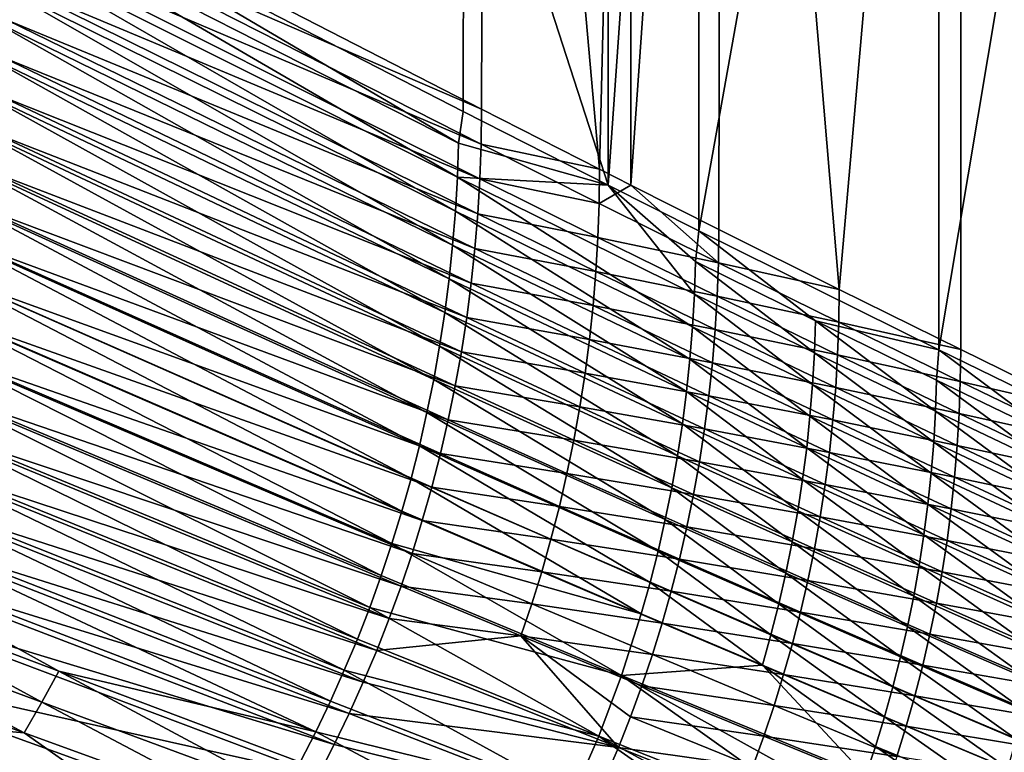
# Model space of a CAD drawing. Header units: metres. Extents: x -901 to 901, y -486 to 401.
# Tile 286 of 366: x 671 to 787, y -220 to -134. Entities that reach past the tile are written whole.
import ezdxf

# ---------------------------------------------------------------- set-up
doc = ezdxf.new("R2010")
doc.units = ezdxf.units.M

msp = doc.modelspace()

# ---------------------------------------------------------------- linework, layer by layer
at = {"layer": 'top0'}
for points in [[(725.825378, -0.734328, -244.922424), (725.301392, -144.165833, -245.944), (670.335815, -115.875481, -353.774261)], [(740.209839, -153.103928, -210.568954), (740.209778, -0.734328, -210.569122), (723.216858, -100.644043, -243.568054)], [(739.177795, -151.234375, -219.054657), (725.301392, -144.165833, -245.944), (725.825378, -0.734328, -244.922424)], [(742.870361, -0.734328, -211.955231), (739.177795, -151.234375, -219.054657), (725.825378, -0.734328, -244.922424)], [(742.870422, -153.103928, -211.955048), (739.177795, -151.234375, -219.054657), (742.870361, -0.734328, -211.955231)], [(750.842468, -0.734328, -190.255051), (740.209778, -0.734328, -210.569122), (740.209839, -153.103928, -210.568954)], [(750.843628, -158.45874, -190.252853), (750.842468, -0.734328, -190.255051), (740.209839, -153.103928, -210.568954)], [(753.495422, -0.734328, -191.655746), (742.870422, -153.103928, -211.955048), (742.870361, -0.734328, -211.955231)], [(753.190247, -158.303787, -192.23616), (742.870422, -153.103928, -211.955048), (753.495422, -0.734328, -191.655746)], [(779.059814, -0.734328, -137.244614), (750.842468, -0.734328, -190.255051), (750.843628, -158.45874, -190.252853)], [(779.062195, -172.484192, -137.240234), (779.059814, -0.734328, -137.244614), (750.843628, -158.45874, -190.252853)], [(767.338318, -165.373749, -165.489166), (753.190247, -158.303787, -192.23616), (753.495422, -0.734328, -191.655746)], [(753.495422, -0.734328, -191.655746), (781.700806, -0.734328, -138.667664), (767.338318, -165.373749, -165.489166)], [(781.700806, -0.734328, -138.667664), (781.621826, -172.44368, -138.814194), (767.338318, -165.373749, -165.489166)], [(807.810669, -0.734328, -84.516914), (779.059814, -0.734328, -137.244614), (779.062195, -172.484192, -137.240234)], [(807.81427, -186.512253, -84.510384), (807.810669, -0.734328, -84.516914), (779.062195, -172.484192, -137.240234)], [(781.621826, -172.44368, -138.814194), (781.700806, -0.734328, -138.667664), (796.040344, -179.513977, -112.212044)], [(781.700806, -0.734328, -138.667664), (810.437317, -0.734328, -85.966187), (796.040344, -179.513977, -112.212044)], [(668.568054, -116.382286, -350.483459), (723.150757, -144.437149, -243.534088), (723.216858, -100.644043, -243.568054)], [(723.216858, -100.644043, -243.568054), (723.150757, -144.437149, -243.534088), (740.209839, -153.103928, -210.568954)], [(668.568054, -116.382286, -350.483459), (667.748901, -120.282845, -352.144684), (722.596619, -148.166397, -244.556442)], [(723.150757, -144.437149, -243.534088), (668.568054, -116.382286, -350.483459), (722.596619, -148.166397, -244.556442)], [(670.335815, -115.875481, -353.774261), (725.301392, -144.165833, -245.944), (670.285339, -120.326591, -353.769501)], [(667.748901, -120.282845, -352.144684), (667.603149, -124.623314, -352.130127), (722.463989, -152.165344, -244.544098)], [(722.596619, -148.166397, -244.556442), (667.748901, -120.282845, -352.144684), (722.463989, -152.165344, -244.544098)], [(670.285339, -120.326591, -353.769501), (725.254944, -148.272079, -245.940979), (670.127991, -124.773453, -353.766846)], [(725.301392, -144.165833, -245.944), (725.254944, -148.272079, -245.940979), (670.285339, -120.326591, -353.769501)], [(667.603149, -124.623314, -352.130127), (667.35321, -128.959549, -352.118317), (722.236328, -156.159744, -244.534714)], [(722.463989, -152.165344, -244.544098), (667.603149, -124.623314, -352.130127), (722.236328, -156.159744, -244.534714)], [(670.127991, -124.773453, -353.766846), (725.111145, -152.372391, -245.940353), (669.863831, -129.213425, -353.766235)], [(725.254944, -148.272079, -245.940979), (725.111145, -152.372391, -245.940353), (670.127991, -124.773453, -353.766846)], [(667.35321, -128.959549, -352.118317), (666.999268, -133.288513, -352.109253), (721.91394, -160.145798, -244.528305)], [(722.236328, -156.159744, -244.534714), (667.35321, -128.959549, -352.118317), (721.91394, -160.145798, -244.528305)], [(669.863831, -129.213425, -353.766235), (724.870117, -156.464386, -245.942032), (669.492798, -133.643829, -353.767639)], [(725.111145, -152.372391, -245.940353), (724.870117, -156.464386, -245.942032), (669.863831, -129.213425, -353.766235)], [(666.999268, -133.288513, -352.109253), (666.541565, -137.607285, -352.102966), (721.497253, -164.119949, -244.524918)], [(721.91394, -160.145798, -244.528305), (666.999268, -133.288513, -352.109253), (721.497253, -164.119949, -244.524918)], [(669.492798, -133.643829, -353.767639), (724.531738, -160.545731, -245.945999), (669.015076, -138.062057, -353.771057)], [(724.870117, -156.464386, -245.942032), (724.531738, -160.545731, -245.945999), (669.492798, -133.643829, -353.767639)], [(666.541565, -137.607285, -352.102966), (665.980164, -141.913452, -352.099426), (720.986328, -168.080078, -244.52446)], [(721.497253, -164.119949, -244.524918), (666.541565, -137.607285, -352.102966), (720.986328, -168.080078, -244.52446)], [(669.015076, -138.062057, -353.771057), (724.096252, -164.614059, -245.952164), (668.430847, -142.465454, -353.776398)], [(724.531738, -160.545731, -245.945999), (724.096252, -164.614059, -245.952164), (669.015076, -138.062057, -353.771057)], [(665.980164, -141.913452, -352.099426), (665.315186, -146.204742, -352.098572), (720.381226, -172.02446, -244.526901)], [(720.986328, -168.080078, -244.52446), (665.980164, -141.913452, -352.099426), (720.381226, -172.02446, -244.526901)], [(668.430847, -142.465454, -353.776398), (723.563721, -168.667007, -245.96051), (667.740356, -146.851395, -353.783691)], [(724.096252, -164.614059, -245.952164), (723.563721, -168.667007, -245.96051), (668.430847, -142.465454, -353.776398)], [(723.150757, -144.437149, -243.534088), (722.596619, -148.166397, -244.556442), (740.209839, -153.103928, -210.568954)], [(725.301392, -144.165833, -245.944), (739.177795, -151.234375, -219.054657), (725.254944, -148.272079, -245.940979)], [(665.315186, -146.204742, -352.098572), (664.546814, -150.478912, -352.100403), (719.681946, -175.951324, -244.53215)], [(720.381226, -172.02446, -244.526901), (665.315186, -146.204742, -352.098572), (719.681946, -175.951324, -244.53215)], [(667.740356, -146.851395, -353.783691), (722.934448, -172.702271, -245.970947), (666.943909, -151.21727, -353.792847)], [(723.563721, -168.667007, -245.96051), (722.934448, -172.702271, -245.970947), (667.740356, -146.851395, -353.783691)], [(722.596619, -148.166397, -244.556442), (722.463989, -152.165344, -244.544098), (740.209839, -153.103928, -210.568954)], [(725.254944, -148.272079, -245.940979), (739.132141, -155.254501, -219.052231), (725.111145, -152.372391, -245.940353)], [(739.177795, -151.234375, -219.054657), (739.132141, -155.254501, -219.052231), (725.254944, -148.272079, -245.940979)], [(664.546814, -150.478912, -352.100403), (663.67511, -154.733658, -352.104858), (718.888611, -179.858902, -244.540146)], [(719.681946, -175.951324, -244.53215), (664.546814, -150.478912, -352.100403), (718.888611, -179.858902, -244.540146)], [(666.943909, -151.21727, -353.792847), (722.208618, -176.717468, -245.983459), (666.041931, -155.560471, -353.803864)], [(722.934448, -172.702271, -245.970947), (722.208618, -176.717468, -245.983459), (666.943909, -151.21727, -353.792847)], [(739.177795, -151.234375, -219.054657), (742.870422, -153.103928, -211.955048), (739.132141, -155.254501, -219.052231)], [(722.236328, -156.159744, -244.534714), (750.106323, -169.751541, -190.962906), (722.463989, -152.165344, -244.544098)], [(740.209839, -153.103928, -210.568954), (722.463989, -152.165344, -244.544098), (750.32428, -165.927063, -190.971436)], [(722.463989, -152.165344, -244.544098), (750.106323, -169.751541, -190.962906), (750.32428, -165.927063, -190.971436)], [(725.111145, -152.372391, -245.940353), (738.991394, -159.268448, -219.052216), (724.870117, -156.464386, -245.942032)], [(739.132141, -155.254501, -219.052231), (738.991394, -159.268448, -219.052216), (725.111145, -152.372391, -245.940353)], [(742.870422, -153.103928, -211.955048), (753.145325, -162.237885, -192.234253), (739.132141, -155.254501, -219.052231)], [(750.843628, -158.45874, -190.252853), (740.209839, -153.103928, -210.568954), (750.451233, -162.098068, -190.982849)], [(740.209839, -153.103928, -210.568954), (750.32428, -165.927063, -190.971436), (750.451233, -162.098068, -190.982849)], [(742.870422, -153.103928, -211.955048), (753.190247, -158.303787, -192.23616), (753.145325, -162.237885, -192.234253)], [(663.67511, -154.733658, -352.104858), (662.700256, -158.966599, -352.111877), (718.001282, -183.745102, -244.550842)], [(718.888611, -179.858902, -244.540146), (663.67511, -154.733658, -352.104858), (718.001282, -183.745102, -244.550842)], [(666.041931, -155.560471, -353.803864), (721.386719, -180.710327, -245.997955), (665.034851, -159.878403, -353.816711)], [(722.208618, -176.717468, -245.983459), (721.386719, -180.710327, -245.997955), (666.041931, -155.560471, -353.803864)], [(721.91394, -160.145798, -244.528305), (749.797729, -173.567612, -190.95726), (722.236328, -156.159744, -244.534714)], [(749.797729, -173.567612, -190.95726), (750.106323, -169.751541, -190.962906), (722.236328, -156.159744, -244.534714)], [(739.132141, -155.254501, -219.052231), (753.145325, -162.237885, -192.234253), (738.991394, -159.268448, -219.052216)], [(724.870117, -156.464386, -245.942032), (738.755554, -163.273895, -219.054565), (724.531738, -160.545731, -245.945999)], [(738.991394, -159.268448, -219.052216), (738.755554, -163.273895, -219.054565), (724.870117, -156.464386, -245.942032)], [(750.843628, -158.45874, -190.252853), (750.451233, -162.098068, -190.982849), (764.553406, -169.062027, -164.291183)], [(779.062195, -172.484192, -137.240234), (750.843628, -158.45874, -190.252853), (764.553406, -169.062027, -164.291183)], [(753.190247, -158.303787, -192.23616), (767.338318, -165.373749, -165.489166), (753.145325, -162.237885, -192.234253)], [(662.700256, -158.966599, -352.111877), (661.622375, -163.175339, -352.12149), (717.020203, -187.607742, -244.564194)], [(718.001282, -183.745102, -244.550842), (662.700256, -158.966599, -352.111877), (717.020203, -187.607742, -244.564194)], [(738.991394, -159.268448, -219.052216), (753.007324, -166.165741, -192.23465), (738.755554, -163.273895, -219.054565)], [(753.145325, -162.237885, -192.234253), (753.007324, -166.165741, -192.23465), (738.991394, -159.268448, -219.052216)], [(665.034851, -159.878403, -353.816711), (720.468994, -184.678497, -246.014389), (663.923157, -164.168488, -353.831329)], [(721.386719, -180.710327, -245.997955), (720.468994, -184.678497, -246.014389), (665.034851, -159.878403, -353.816711)], [(721.497253, -164.119949, -244.524918), (749.398865, -177.371704, -190.954529), (721.91394, -160.145798, -244.528305)], [(749.398865, -177.371704, -190.954529), (749.797729, -173.567612, -190.95726), (721.91394, -160.145798, -244.528305)], [(724.531738, -160.545731, -245.945999), (738.424561, -167.268585, -219.059219), (724.096252, -164.614059, -245.952164)], [(738.755554, -163.273895, -219.054565), (738.424561, -167.268585, -219.059219), (724.531738, -160.545731, -245.945999)], [(750.451233, -162.098068, -190.982849), (750.32428, -165.927063, -190.971436), (764.428955, -172.806335, -164.280121)], [(764.553406, -169.062027, -164.291183), (750.451233, -162.098068, -190.982849), (764.428955, -172.806335, -164.280121)], [(753.145325, -162.237885, -192.234253), (767.294128, -169.221909, -165.487549), (753.007324, -166.165741, -192.23465)], [(753.145325, -162.237885, -192.234253), (767.338318, -165.373749, -165.489166), (767.294128, -169.221909, -165.487549)], [(661.622375, -163.175339, -352.12149), (660.44165, -167.357452, -352.133636), (715.945435, -191.444687, -244.580185)], [(717.020203, -187.607742, -244.564194), (661.622375, -163.175339, -352.12149), (715.945435, -191.444687, -244.580185)], [(663.923157, -164.168488, -353.831329), (719.455933, -188.61969, -246.032715), (662.70752, -168.428162, -353.847717)], [(720.468994, -184.678497, -246.014389), (719.455933, -188.61969, -246.032715), (663.923157, -164.168488, -353.831329)], [(720.986328, -168.080078, -244.52446), (748.909851, -181.161789, -190.954666), (721.497253, -164.119949, -244.524918)], [(748.909851, -181.161789, -190.954666), (749.398865, -177.371704, -190.954529), (721.497253, -164.119949, -244.524918)], [(738.755554, -163.273895, -219.054565), (752.776184, -170.085144, -192.237305), (738.424561, -167.268585, -219.059219)], [(753.007324, -166.165741, -192.23465), (752.776184, -170.085144, -192.237305), (738.755554, -163.273895, -219.054565)], [(724.096252, -164.614059, -245.952164), (737.998657, -171.250214, -219.066116), (723.563721, -168.667007, -245.96051)], [(738.424561, -167.268585, -219.059219), (737.998657, -171.250214, -219.066116), (724.096252, -164.614059, -245.952164)], [(767.338318, -165.373749, -165.489166), (781.621826, -172.44368, -138.814194), (767.294128, -169.221909, -165.487549)], [(750.32428, -165.927063, -190.971436), (750.106323, -169.751541, -190.962906), (764.215393, -176.546249, -164.271805)], [(764.428955, -172.806335, -164.280121), (750.32428, -165.927063, -190.971436), (764.215393, -176.546249, -164.271805)], [(753.007324, -166.165741, -192.23465), (767.158691, -173.064011, -165.488037), (752.776184, -170.085144, -192.237305)], [(767.294128, -169.221909, -165.487549), (767.158691, -173.064011, -165.488037), (753.007324, -166.165741, -192.23465)], [(660.44165, -167.357452, -352.133636), (659.158264, -171.510559, -352.148315), (714.7771, -195.253738, -244.59874)], [(715.945435, -191.444687, -244.580185), (660.44165, -167.357452, -352.133636), (714.7771, -195.253738, -244.59874)], [(738.424561, -167.268585, -219.059219), (752.452026, -173.993851, -192.242172), (737.998657, -171.250214, -219.066116)], [(752.776184, -170.085144, -192.237305), (752.452026, -173.993851, -192.242172), (738.424561, -167.268585, -219.059219)], [(662.70752, -168.428162, -353.847717), (718.348145, -192.531631, -246.052887), (661.38855, -172.654877, -353.865814)], [(719.455933, -188.61969, -246.032715), (718.348145, -192.531631, -246.052887), (662.70752, -168.428162, -353.847717)], [(720.381226, -172.02446, -244.526901), (748.330811, -184.93631, -190.957565), (720.986328, -168.080078, -244.52446)], [(748.330811, -184.93631, -190.957565), (748.909851, -181.161789, -190.954666), (720.986328, -168.080078, -244.52446)], [(723.563721, -168.667007, -245.96051), (737.477966, -175.216507, -219.075195), (722.934448, -172.702271, -245.970947)], [(737.998657, -171.250214, -219.066116), (737.477966, -175.216507, -219.075195), (723.563721, -168.667007, -245.96051)], [(750.106323, -169.751541, -190.962906), (749.797729, -173.567612, -190.95726), (763.913025, -180.277954, -164.266235)], [(764.215393, -176.546249, -164.271805), (750.106323, -169.751541, -190.962906), (763.913025, -180.277954, -164.266235)], [(766.932007, -176.897858, -165.490555), (752.452026, -173.993851, -192.242172), (752.776184, -170.085144, -192.237305)], [(767.158691, -173.064011, -165.488037), (766.932007, -176.897858, -165.490555), (752.776184, -170.085144, -192.237305)], [(764.428955, -172.806335, -164.280121), (778.664612, -179.68544, -137.663467), (764.553406, -169.062027, -164.291183)], [(778.664612, -179.68544, -137.663467), (778.786743, -176.025574, -137.674316), (764.553406, -169.062027, -164.291183)], [(764.553406, -169.062027, -164.291183), (778.786743, -176.025574, -137.674316), (779.062195, -172.484192, -137.240234)], [(767.158691, -173.064011, -165.488037), (767.294128, -169.221909, -165.487549), (781.578247, -176.206039, -138.812912)], [(767.294128, -169.221909, -165.487549), (781.621826, -172.44368, -138.814194), (781.578247, -176.206039, -138.812912)], [(737.998657, -171.250214, -219.066116), (752.034973, -177.889618, -192.249161), (737.477966, -175.216507, -219.075195)], [(752.452026, -173.993851, -192.242172), (752.034973, -177.889618, -192.249161), (737.998657, -171.250214, -219.066116)], [(713.515442, -199.032745, -244.619843), (659.158264, -171.510559, -352.148315), (657.772339, -175.632248, -352.165497)], [(714.7771, -195.253738, -244.59874), (659.158264, -171.510559, -352.148315), (713.515442, -199.032745, -244.619843)], [(719.681946, -175.951324, -244.53215), (747.661743, -188.69368, -190.963181), (720.381226, -172.02446, -244.526901)], [(747.661743, -188.69368, -190.963181), (748.330811, -184.93631, -190.957565), (720.381226, -172.02446, -244.526901)], [(661.38855, -172.654877, -353.865814), (717.146179, -196.412064, -246.074814), (659.966919, -176.84613, -353.88559)], [(718.348145, -192.531631, -246.052887), (717.146179, -196.412064, -246.074814), (661.38855, -172.654877, -353.865814)], [(722.934448, -172.702271, -245.970947), (736.86261, -179.165176, -219.086395), (722.208618, -176.717468, -245.983459)], [(737.477966, -175.216507, -219.075195), (736.86261, -179.165176, -219.086395), (722.934448, -172.702271, -245.970947)], [(749.797729, -173.567612, -190.95726), (749.398865, -177.371704, -190.954529), (763.522217, -183.997971, -164.263428)], [(763.913025, -180.277954, -164.266235), (749.797729, -173.567612, -190.95726), (763.522217, -183.997971, -164.263428)], [(764.215393, -176.546249, -164.271805), (778.455078, -183.341064, -137.655121), (764.428955, -172.806335, -164.280121)], [(778.455078, -183.341064, -137.655121), (778.664612, -179.68544, -137.663467), (764.428955, -172.806335, -164.280121)], [(781.445129, -179.962677, -138.813461), (766.932007, -176.897858, -165.490555), (767.158691, -173.064011, -165.488037)], [(781.578247, -176.206039, -138.812912), (781.445129, -179.962677, -138.813461), (767.158691, -173.064011, -165.488037)], [(778.786743, -176.025574, -137.674316), (793.159607, -182.98938, -111.138824), (779.062195, -172.484192, -137.240234)], [(779.062195, -172.484192, -137.240234), (793.159607, -182.98938, -111.138824), (807.81427, -186.512253, -84.510384)], [(781.621826, -172.44368, -138.814194), (796.040344, -179.513977, -112.212044), (781.578247, -176.206039, -138.812912)], [(766.614197, -180.721252, -165.495087), (752.034973, -177.889618, -192.249161), (752.452026, -173.993851, -192.242172)], [(766.932007, -176.897858, -165.490555), (766.614197, -180.721252, -165.495087), (752.452026, -173.993851, -192.242172)], [(657.772339, -175.632248, -352.165497), (656.284119, -179.720093, -352.185181), (712.160461, -202.779526, -244.643433)], [(712.160461, -202.779526, -244.643433), (713.515442, -199.032745, -244.619843), (657.772339, -175.632248, -352.165497)], [(737.477966, -175.216507, -219.075195), (751.525146, -181.770233, -192.25824), (736.86261, -179.165176, -219.086395)], [(752.034973, -177.889618, -192.249161), (751.525146, -181.770233, -192.25824), (737.477966, -175.216507, -219.075195)], [(659.966919, -176.84613, -353.88559), (715.850586, -200.258713, -246.09848), (658.44342, -180.999405, -353.907043)], [(717.146179, -196.412064, -246.074814), (715.850586, -200.258713, -246.09848), (659.966919, -176.84613, -353.88559)], [(746.90271, -192.432251, -190.971405), (719.681946, -175.951324, -244.53215), (718.888611, -179.858902, -244.540146)], [(747.661743, -188.69368, -190.963181), (719.681946, -175.951324, -244.53215), (746.90271, -192.432251, -190.971405)], [(722.208618, -176.717468, -245.983459), (736.153015, -183.093964, -219.099655), (721.386719, -180.710327, -245.997955)], [(736.86261, -179.165176, -219.086395), (736.153015, -183.093964, -219.099655), (722.208618, -176.717468, -245.983459)], [(763.913025, -180.277954, -164.266235), (778.158569, -186.988861, -137.649292), (764.215393, -176.546249, -164.271805)], [(778.158569, -186.988861, -137.649292), (778.455078, -183.341064, -137.655121), (764.215393, -176.546249, -164.271805)], [(781.222473, -183.711456, -138.815811), (766.614197, -180.721252, -165.495087), (766.932007, -176.897858, -165.490555)], [(781.445129, -179.962677, -138.813461), (781.222473, -183.711456, -138.815811), (766.932007, -176.897858, -165.490555)], [(778.664612, -179.68544, -137.663467), (793.039673, -186.565002, -111.127991), (778.786743, -176.025574, -137.674316)], [(793.039673, -186.565002, -111.127991), (793.159607, -182.98938, -111.138824), (778.786743, -176.025574, -137.674316)], [(781.578247, -176.206039, -138.812912), (795.997253, -183.190628, -112.211182), (781.445129, -179.962677, -138.813461)], [(781.578247, -176.206039, -138.812912), (796.040344, -179.513977, -112.212044), (795.997253, -183.190628, -112.211182)], [(749.398865, -177.371704, -190.954529), (748.909851, -181.161789, -190.954666), (763.043152, -187.70433, -164.263336)], [(763.522217, -183.997971, -164.263428), (749.398865, -177.371704, -190.954529), (763.043152, -187.70433, -164.263336)], [(751.525146, -181.770233, -192.25824), (752.034973, -177.889618, -192.249161), (766.205261, -184.532028, -165.501541)], [(752.034973, -177.889618, -192.249161), (766.614197, -180.721252, -165.495087), (766.205261, -184.532028, -165.501541)], [(736.86261, -179.165176, -219.086395), (750.922791, -185.633484, -192.269333), (736.153015, -183.093964, -219.099655)], [(751.525146, -181.770233, -192.25824), (750.922791, -185.633484, -192.269333), (736.86261, -179.165176, -219.086395)], [(654.693665, -183.771713, -352.207306), (710.712463, -206.491928, -244.669479), (656.284119, -179.720093, -352.185181)], [(656.284119, -179.720093, -352.185181), (710.712463, -206.491928, -244.669479), (712.160461, -202.779526, -244.643433)], [(718.888611, -179.858902, -244.540146), (718.001282, -183.745102, -244.550842), (746.053833, -196.15007, -190.982224)], [(746.053833, -196.15007, -190.982224), (746.90271, -192.432251, -190.971405), (718.888611, -179.858902, -244.540146)], [(763.522217, -183.997971, -164.263428), (777.775269, -190.625504, -137.646027), (763.913025, -180.277954, -164.266235)], [(777.775269, -190.625504, -137.646027), (778.158569, -186.988861, -137.649292), (763.913025, -180.277954, -164.266235)], [(778.455078, -183.341064, -137.655121), (792.833984, -190.136627, -111.119339), (778.664612, -179.68544, -137.663467)], [(792.833984, -190.136627, -111.119339), (793.039673, -186.565002, -111.127991), (778.664612, -179.68544, -137.663467)], [(781.445129, -179.962677, -138.813461), (795.86615, -186.862122, -112.21183), (781.222473, -183.711456, -138.815811)], [(795.997253, -183.190628, -112.211182), (795.86615, -186.862122, -112.21183), (781.445129, -179.962677, -138.813461)], [(658.44342, -180.999405, -353.907043), (714.462097, -204.069366, -246.12381), (656.81897, -185.112228, -353.930084)], [(715.850586, -200.258713, -246.09848), (714.462097, -204.069366, -246.12381), (658.44342, -180.999405, -353.907043)], [(721.386719, -180.710327, -245.997955), (735.349426, -187.000595, -219.114914), (720.468994, -184.678497, -246.014389)], [(736.153015, -183.093964, -219.099655), (735.349426, -187.000595, -219.114914), (721.386719, -180.710327, -245.997955)], [(748.909851, -181.161789, -190.954666), (748.330811, -184.93631, -190.957565), (762.475891, -191.395477, -164.265884)], [(763.043152, -187.70433, -164.263336), (748.909851, -181.161789, -190.954666), (762.475891, -191.395477, -164.265884)], [(766.205261, -184.532028, -165.501541), (766.614197, -180.721252, -165.495087), (780.9104, -187.450241, -138.819885)], [(766.614197, -180.721252, -165.495087), (781.222473, -183.711456, -138.815811), (780.9104, -187.450241, -138.819885)], [(765.705505, -188.328018, -165.509888), (750.922791, -185.633484, -192.269333), (751.525146, -181.770233, -192.25824)], [(766.205261, -184.532028, -165.501541), (765.705505, -188.328018, -165.509888), (751.525146, -181.770233, -192.25824)], [(654.693665, -183.771713, -352.207306), (653.001404, -187.784653, -352.231842), (709.17157, -210.16777, -244.697937)], [(710.712463, -206.491928, -244.669479), (654.693665, -183.771713, -352.207306), (709.17157, -210.16777, -244.697937)], [(718.001282, -183.745102, -244.550842), (717.020203, -187.607742, -244.564194), (745.115295, -199.845078, -190.995575)], [(718.001282, -183.745102, -244.550842), (745.115295, -199.845078, -190.995575), (746.053833, -196.15007, -190.982224)], [(736.153015, -183.093964, -219.099655), (750.228149, -189.477158, -192.282394), (735.349426, -187.000595, -219.114914)], [(750.922791, -185.633484, -192.269333), (750.228149, -189.477158, -192.282394), (736.153015, -183.093964, -219.099655)], [(763.043152, -187.70433, -164.263336), (777.30542, -194.249084, -137.645233), (763.522217, -183.997971, -164.263428)], [(777.30542, -194.249084, -137.645233), (777.775269, -190.625504, -137.646027), (763.522217, -183.997971, -164.263428)], [(778.158569, -186.988861, -137.649292), (792.542847, -193.700989, -111.1129), (778.455078, -183.341064, -137.655121)], [(792.542847, -193.700989, -111.1129), (792.833984, -190.136627, -111.119339), (778.455078, -183.341064, -137.655121)], [(780.9104, -187.450241, -138.819885), (781.222473, -183.711456, -138.815811), (795.647156, -190.526367, -112.213966)], [(781.222473, -183.711456, -138.815811), (795.86615, -186.862122, -112.21183), (795.647156, -190.526367, -112.213966)], [(656.81897, -185.112228, -353.930084), (712.981506, -207.841812, -246.150742), (655.094421, -189.182144, -353.954712)], [(714.462097, -204.069366, -246.12381), (712.981506, -207.841812, -246.150742), (656.81897, -185.112228, -353.930084)], [(720.468994, -184.678497, -246.014389), (734.452332, -190.882858, -219.132111), (719.455933, -188.61969, -246.032715)], [(735.349426, -187.000595, -219.114914), (734.452332, -190.882858, -219.132111), (720.468994, -184.678497, -246.014389)], [(748.330811, -184.93631, -190.957565), (747.661743, -188.69368, -190.963181), (761.820435, -195.069885, -164.270996)], [(762.475891, -191.395477, -164.265884), (748.330811, -184.93631, -190.957565), (761.820435, -195.069885, -164.270996)], [(780.508972, -191.176895, -138.825653), (765.705505, -188.328018, -165.509888), (766.205261, -184.532028, -165.501541)], [(780.9104, -187.450241, -138.819885), (780.508972, -191.176895, -138.825653), (766.205261, -184.532028, -165.501541)], [(765.115112, -192.107056, -165.520065), (750.228149, -189.477158, -192.282394), (750.922791, -185.633484, -192.269333)], [(765.705505, -188.328018, -165.509888), (765.115112, -192.107056, -165.520065), (750.922791, -185.633484, -192.269333)], [(735.349426, -187.000595, -219.114914), (749.441589, -193.299057, -192.297348), (734.452332, -190.882858, -219.132111)], [(750.228149, -189.477158, -192.282394), (749.441589, -193.299057, -192.297348), (735.349426, -187.000595, -219.114914)], [(777.775269, -190.625504, -137.646027), (792.166565, -197.255035, -111.108681), (778.158569, -186.988861, -137.649292)], [(792.166565, -197.255035, -111.108681), (792.542847, -193.700989, -111.1129), (778.158569, -186.988861, -137.649292)], [(795.340271, -194.181244, -112.217529), (780.508972, -191.176895, -138.825653), (780.9104, -187.450241, -138.819885)], [(795.647156, -190.526367, -112.213966), (795.340271, -194.181244, -112.217529), (780.9104, -187.450241, -138.819885)], [(653.001404, -187.784653, -352.231842), (651.208374, -191.756424, -352.25882), (707.53894, -213.804764, -244.72876)], [(709.17157, -210.16777, -244.697937), (653.001404, -187.784653, -352.231842), (707.53894, -213.804764, -244.72876)], [(717.020203, -187.607742, -244.564194), (715.945435, -191.444687, -244.580185), (744.087219, -203.515213, -191.011414)], [(717.020203, -187.607742, -244.564194), (744.087219, -203.515213, -191.011414), (745.115295, -199.845078, -190.995575)], [(719.455933, -188.61969, -246.032715), (733.462036, -194.738495, -219.151184), (718.348145, -192.531631, -246.052887)], [(734.452332, -190.882858, -219.132111), (733.462036, -194.738495, -219.151184), (719.455933, -188.61969, -246.032715)], [(762.475891, -191.395477, -164.265884), (776.749084, -197.858063, -137.646866), (763.043152, -187.70433, -164.263336)], [(776.749084, -197.858063, -137.646866), (777.30542, -194.249084, -137.645233), (763.043152, -187.70433, -164.263336)], [(780.018494, -194.889282, -138.833069), (765.115112, -192.107056, -165.520065), (765.705505, -188.328018, -165.509888)], [(780.508972, -191.176895, -138.825653), (780.018494, -194.889282, -138.833069), (765.705505, -188.328018, -165.509888)], [(655.094421, -189.182144, -353.954712), (711.409607, -211.573868, -246.17923), (653.270752, -193.206711, -353.980865)], [(712.981506, -207.841812, -246.150742), (711.409607, -211.573868, -246.17923), (655.094421, -189.182144, -353.954712)], [(747.661743, -188.69368, -190.963181), (746.90271, -192.432251, -190.971405), (761.076904, -198.725937, -164.27861)], [(761.820435, -195.069885, -164.270996), (747.661743, -188.69368, -190.963181), (761.076904, -198.725937, -164.27861)], [(749.441589, -193.299057, -192.297348), (750.228149, -189.477158, -192.282394), (764.434387, -195.866974, -165.532013)], [(750.228149, -189.477158, -192.282394), (765.115112, -192.107056, -165.520065), (764.434387, -195.866974, -165.532013)], [(734.452332, -190.882858, -219.132111), (748.563538, -197.097, -192.314148), (733.462036, -194.738495, -219.151184)], [(749.441589, -193.299057, -192.297348), (748.563538, -197.097, -192.314148), (734.452332, -190.882858, -219.132111)], [(777.30542, -194.249084, -137.645233), (791.705261, -200.79689, -111.106644), (777.775269, -190.625504, -137.646027)], [(791.705261, -200.79689, -111.106644), (792.166565, -197.255035, -111.108681), (777.775269, -190.625504, -137.646027)], [(705.815674, -217.400665, -244.761902), (651.208374, -191.756424, -352.25882), (649.31604, -195.684418, -352.288177)], [(707.53894, -213.804764, -244.72876), (651.208374, -191.756424, -352.25882), (705.815674, -217.400665, -244.761902)], [(715.945435, -191.444687, -244.580185), (714.7771, -195.253738, -244.59874), (744.087219, -203.515213, -191.011414)], [(761.820435, -195.069885, -164.270996), (776.106384, -201.450867, -137.650848), (762.475891, -191.395477, -164.265884)], [(776.106384, -201.450867, -137.650848), (776.749084, -197.858063, -137.646866), (762.475891, -191.395477, -164.265884)], [(794.94574, -197.824677, -112.222496), (780.018494, -194.889282, -138.833069), (780.508972, -191.176895, -138.825653)], [(795.340271, -194.181244, -112.217529), (794.94574, -197.824677, -112.222496), (780.508972, -191.176895, -138.825653)], [(653.270752, -193.206711, -353.980865), (709.747253, -215.263351, -246.209198), (651.348938, -197.183548, -354.008545)], [(711.409607, -211.573868, -246.17923), (709.747253, -215.263351, -246.209198), (653.270752, -193.206711, -353.980865)], [(718.348145, -192.531631, -246.052887), (732.37915, -198.565277, -219.172089), (717.146179, -196.412064, -246.074814)], [(733.462036, -194.738495, -219.151184), (732.37915, -198.565277, -219.172089), (718.348145, -192.531631, -246.052887)], [(746.90271, -192.432251, -190.971405), (746.053833, -196.15007, -190.982224), (760.245483, -202.361725, -164.288651)], [(761.076904, -198.725937, -164.27861), (746.90271, -192.432251, -190.971405), (760.245483, -202.361725, -164.288651)], [(764.434387, -195.866974, -165.532013), (765.115112, -192.107056, -165.520065), (779.439087, -198.585312, -138.842056)], [(765.115112, -192.107056, -165.520065), (780.018494, -194.889282, -138.833069), (779.439087, -198.585312, -138.842056)], [(748.563538, -197.097, -192.314148), (749.441589, -193.299057, -192.297348), (763.663635, -199.605637, -165.54567)], [(749.441589, -193.299057, -192.297348), (764.434387, -195.866974, -165.532013), (763.663635, -199.605637, -165.54567)], [(776.749084, -197.858063, -137.646866), (791.159058, -204.324936, -111.106728), (777.30542, -194.249084, -137.645233)], [(791.159058, -204.324936, -111.106728), (791.705261, -200.79689, -111.106644), (777.30542, -194.249084, -137.645233)], [(741.763123, -210.772614, -191.050339), (714.7771, -195.253738, -244.59874), (713.515442, -199.032745, -244.619843)], [(744.087219, -203.515213, -191.011414), (714.7771, -195.253738, -244.59874), (741.763123, -210.772614, -191.050339)], [(733.462036, -194.738495, -219.151184), (747.594421, -200.868805, -192.332733), (732.37915, -198.565277, -219.172089)], [(748.563538, -197.097, -192.314148), (747.594421, -200.868805, -192.332733), (733.462036, -194.738495, -219.151184)], [(761.076904, -198.725937, -164.27861), (775.377319, -205.025894, -137.65712), (761.820435, -195.069885, -164.270996)], [(775.377319, -205.025894, -137.65712), (776.106384, -201.450867, -137.650848), (761.820435, -195.069885, -164.270996)], [(779.439087, -198.585312, -138.842056), (780.018494, -194.889282, -138.833069), (794.463684, -201.454559, -112.228813)], [(780.018494, -194.889282, -138.833069), (794.94574, -197.824677, -112.222496), (794.463684, -201.454559, -112.228813)], [(675.617737, -210.249283, -298.532288), (649.31604, -195.684418, -352.288177), (647.325806, -199.566086, -352.319885)], [(675.617737, -210.249283, -298.532288), (705.815674, -217.400665, -244.761902), (649.31604, -195.684418, -352.288177)], [(717.146179, -196.412064, -246.074814), (731.204224, -202.361038, -219.194748), (715.850586, -200.258713, -246.09848)], [(732.37915, -198.565277, -219.172089), (731.204224, -202.361038, -219.194748), (717.146179, -196.412064, -246.074814)], [(746.053833, -196.15007, -190.982224), (745.115295, -199.845078, -190.995575), (759.326294, -205.97522, -164.301086)], [(760.245483, -202.361725, -164.288651), (746.053833, -196.15007, -190.982224), (759.326294, -205.97522, -164.301086)], [(763.663635, -199.605637, -165.54567), (764.434387, -195.866974, -165.532013), (778.771118, -202.262833, -138.852615)], [(764.434387, -195.866974, -165.532013), (779.439087, -198.585312, -138.842056), (778.771118, -202.262833, -138.852615)], [(651.348938, -197.183548, -354.008545), (707.9953, -218.908127, -246.240631), (649.3302, -201.110291, -354.037689)], [(709.747253, -215.263351, -246.209198), (707.9953, -218.908127, -246.240631), (651.348938, -197.183548, -354.008545)], [(762.803223, -203.320908, -165.561005), (747.594421, -200.868805, -192.332733), (748.563538, -197.097, -192.314148)], [(763.663635, -199.605637, -165.54567), (762.803223, -203.320908, -165.561005), (748.563538, -197.097, -192.314148)], [(776.106384, -201.450867, -137.650848), (790.528076, -207.837601, -111.108864), (776.749084, -197.858063, -137.646866)], [(790.528076, -207.837601, -111.108864), (791.159058, -204.324936, -111.106728), (776.749084, -197.858063, -137.646866)], [(741.763123, -210.772614, -191.050339), (713.515442, -199.032745, -244.619843), (712.160461, -202.779526, -244.643433)], [(732.37915, -198.565277, -219.172089), (746.534729, -204.612289, -192.353043), (731.204224, -202.361038, -219.194748)], [(747.594421, -200.868805, -192.332733), (746.534729, -204.612289, -192.353043), (732.37915, -198.565277, -219.172089)], [(760.245483, -202.361725, -164.288651), (774.562134, -208.581284, -137.665619), (761.076904, -198.725937, -164.27861)], [(774.562134, -208.581284, -137.665619), (775.377319, -205.025894, -137.65712), (761.076904, -198.725937, -164.27861)], [(778.771118, -202.262833, -138.852615), (779.439087, -198.585312, -138.842056), (793.89447, -205.068802, -112.236443)], [(779.439087, -198.585312, -138.842056), (794.463684, -201.454559, -112.228813), (793.89447, -205.068802, -112.236443)], [(673.625793, -213.917831, -298.568787), (647.325806, -199.566086, -352.319885), (645.239136, -203.398865, -352.353912)], [(673.625793, -213.917831, -298.568787), (675.617737, -210.249283, -298.532288), (647.325806, -199.566086, -352.319885)], [(745.115295, -199.845078, -190.995575), (744.087219, -203.515213, -191.011414), (758.319458, -209.564438, -164.315857)], [(759.326294, -205.97522, -164.301086), (745.115295, -199.845078, -190.995575), (758.319458, -209.564438, -164.315857)], [(778.014954, -205.919754, -138.864655), (762.803223, -203.320908, -165.561005), (763.663635, -199.605637, -165.54567)], [(778.771118, -202.262833, -138.852615), (778.014954, -205.919754, -138.864655), (763.663635, -199.605637, -165.54567)], [(649.3302, -201.110291, -354.037689), (706.154785, -222.506104, -246.273422), (645.006348, -208.804092, -354.10022)], [(707.9953, -218.908127, -246.240631), (706.154785, -222.506104, -246.273422), (649.3302, -201.110291, -354.037689)], [(715.850586, -200.258713, -246.09848), (729.937866, -206.123566, -219.219101), (714.462097, -204.069366, -246.12381)], [(731.204224, -202.361038, -219.194748), (729.937866, -206.123566, -219.219101), (715.850586, -200.258713, -246.09848)], [(761.853699, -207.010651, -165.577942), (746.534729, -204.612289, -192.353043), (747.594421, -200.868805, -192.332733)], [(762.803223, -203.320908, -165.561005), (761.853699, -207.010651, -165.577942), (747.594421, -200.868805, -192.332733)], [(731.204224, -202.361038, -219.194748), (745.38501, -208.325348, -192.375), (729.937866, -206.123566, -219.219101)], [(746.534729, -204.612289, -192.353043), (745.38501, -208.325348, -192.375), (731.204224, -202.361038, -219.194748)], [(759.326294, -205.97522, -164.301086), (773.66095, -212.115051, -137.676315), (760.245483, -202.361725, -164.288651)], [(773.66095, -212.115051, -137.676315), (774.562134, -208.581284, -137.665619), (760.245483, -202.361725, -164.288651)], [(776.106384, -201.450867, -137.650848), (775.377319, -205.025894, -137.65712), (789.812439, -211.333237, -111.113022)], [(790.528076, -207.837601, -111.108864), (776.106384, -201.450867, -137.650848), (789.812439, -211.333237, -111.113022)], [(793.23822, -208.665329, -112.245346), (778.014954, -205.919754, -138.864655), (778.771118, -202.262833, -138.852615)], [(793.89447, -205.068802, -112.236443), (793.23822, -208.665329, -112.245346), (778.771118, -202.262833, -138.852615)], [(645.239136, -203.398865, -352.353912), (643.057434, -207.180191, -352.390259), (671.542908, -217.536606, -298.607544)], [(671.542908, -217.536606, -298.607544), (673.625793, -213.917831, -298.568787), (645.239136, -203.398865, -352.353912)], [(712.160461, -202.779526, -244.643433), (710.712463, -206.491928, -244.669479), (739.082764, -217.905823, -191.098648)], [(739.082764, -217.905823, -191.098648), (741.763123, -210.772614, -191.050339), (712.160461, -202.779526, -244.643433)], [(758.319458, -209.564438, -164.315857), (744.087219, -203.515213, -191.011414), (741.763123, -210.772614, -191.050339)], [(777.170898, -209.554001, -138.878128), (761.853699, -207.010651, -165.577942), (762.803223, -203.320908, -165.561005)], [(778.014954, -205.919754, -138.864655), (777.170898, -209.554001, -138.878128), (762.803223, -203.320908, -165.561005)], [(729.937866, -206.123566, -219.219101), (712.981506, -207.841812, -246.150742), (714.462097, -204.069366, -246.12381)], [(760.815552, -210.67276, -165.596436), (745.38501, -208.325348, -192.375), (746.534729, -204.612289, -192.353043)], [(761.853699, -207.010651, -165.577942), (760.815552, -210.67276, -165.596436), (746.534729, -204.612289, -192.353043)], [(758.319458, -209.564438, -164.315857), (772.67395, -215.625244, -137.689163), (759.326294, -205.97522, -164.301086)], [(772.67395, -215.625244, -137.689163), (773.66095, -212.115051, -137.676315), (759.326294, -205.97522, -164.301086)], [(789.012268, -214.809982, -111.119141), (775.377319, -205.025894, -137.65712), (774.562134, -208.581284, -137.665619)], [(775.377319, -205.025894, -137.65712), (789.012268, -214.809982, -111.119141), (789.812439, -211.333237, -111.113022)], [(792.495483, -212.242081, -112.25547), (777.170898, -209.554001, -138.878128), (778.014954, -205.919754, -138.864655)], [(793.23822, -208.665329, -112.245346), (792.495483, -212.242081, -112.25547), (778.014954, -205.919754, -138.864655)], [(710.712463, -206.491928, -244.669479), (709.17157, -210.16777, -244.697937), (739.082764, -217.905823, -191.098648)], [(741.402161, -219.260635, -192.450241), (712.981506, -207.841812, -246.150742), (729.937866, -206.123566, -219.219101)], [(745.38501, -208.325348, -192.375), (744.145874, -212.005829, -192.39856), (729.937866, -206.123566, -219.219101)], [(729.937866, -206.123566, -219.219101), (744.145874, -212.005829, -192.39856), (742.817993, -215.651627, -192.42366)], [(742.817993, -215.651627, -192.42366), (741.402161, -219.260635, -192.450241), (729.937866, -206.123566, -219.219101)], [(776.239502, -213.163452, -138.893021), (760.815552, -210.67276, -165.596436), (761.853699, -207.010651, -165.577942)], [(777.170898, -209.554001, -138.878128), (776.239502, -213.163452, -138.893021), (761.853699, -207.010651, -165.577942)], [(643.057434, -207.180191, -352.390259), (638.414551, -214.578186, -352.469788), (671.542908, -217.536606, -298.607544)], [(711.409607, -211.573868, -246.17923), (712.981506, -207.841812, -246.150742), (741.402161, -219.260635, -192.450241)], [(645.006348, -208.804092, -354.10022), (702.212219, -229.553299, -246.342957), (640.309143, -216.269821, -354.168182)], [(706.154785, -222.506104, -246.273422), (702.212219, -229.553299, -246.342957), (645.006348, -208.804092, -354.10022)], [(744.145874, -212.005829, -192.39856), (745.38501, -208.325348, -192.375), (759.68927, -214.305145, -165.616425)], [(745.38501, -208.325348, -192.375), (760.815552, -210.67276, -165.596436), (759.68927, -214.305145, -165.616425)], [(773.66095, -212.115051, -137.676315), (788.127808, -218.265915, -111.12719), (774.562134, -208.581284, -137.665619)], [(788.127808, -218.265915, -111.12719), (789.012268, -214.809982, -111.119141), (774.562134, -208.581284, -137.665619)], [(702.102661, -224.459915, -244.834991), (675.617737, -210.249283, -298.532288), (673.625793, -213.917831, -298.568787)], [(702.102661, -224.459915, -244.834991), (704.003174, -220.95314, -244.797333), (675.617737, -210.249283, -298.532288)], [(704.003174, -220.95314, -244.797333), (705.815674, -217.400665, -244.761902), (675.617737, -210.249283, -298.532288)], [(709.17157, -210.16777, -244.697937), (707.53894, -213.804764, -244.72876), (736.048462, -224.898224, -191.15596)], [(739.082764, -217.905823, -191.098648), (709.17157, -210.16777, -244.697937), (736.048462, -224.898224, -191.15596)], [(741.763123, -210.772614, -191.050339), (770.443054, -222.566986, -137.721161), (758.319458, -209.564438, -164.315857)], [(770.443054, -222.566986, -137.721161), (771.601257, -219.109879, -137.704132), (758.319458, -209.564438, -164.315857)], [(771.601257, -219.109879, -137.704132), (772.67395, -215.625244, -137.689163), (758.319458, -209.564438, -164.315857)], [(791.666504, -215.796982, -112.266785), (776.239502, -213.163452, -138.893021), (777.170898, -209.554001, -138.878128)], [(792.495483, -212.242081, -112.25547), (791.666504, -215.796982, -112.266785), (777.170898, -209.554001, -138.878128)], [(709.747253, -215.263351, -246.209198), (711.409607, -211.573868, -246.17923), (741.402161, -219.260635, -192.450241)], [(741.763123, -210.772614, -191.050339), (739.082764, -217.905823, -191.098648), (767.870911, -229.390762, -137.761261)], [(770.443054, -222.566986, -137.721161), (741.763123, -210.772614, -191.050339), (769.199585, -225.994598, -137.740219)], [(769.199585, -225.994598, -137.740219), (741.763123, -210.772614, -191.050339), (767.870911, -229.390762, -137.761261)], [(759.68927, -214.305145, -165.616425), (760.815552, -210.67276, -165.596436), (775.221252, -216.746078, -138.909241)], [(760.815552, -210.67276, -165.596436), (776.239502, -213.163452, -138.893021), (775.221252, -216.746078, -138.909241)], [(744.145874, -212.005829, -192.39856), (758.475464, -217.905716, -165.637848), (742.817993, -215.651627, -192.42366)], [(759.68927, -214.305145, -165.616425), (758.475464, -217.905716, -165.637848), (744.145874, -212.005829, -192.39856)], [(772.67395, -215.625244, -137.689163), (787.159119, -221.699112, -111.137146), (773.66095, -212.115051, -137.676315)], [(787.159119, -221.699112, -111.137146), (788.127808, -218.265915, -111.12719), (773.66095, -212.115051, -137.676315)], [(700.115417, -227.918716, -244.874832), (673.625793, -213.917831, -298.568787), (671.542908, -217.536606, -298.607544)], [(700.115417, -227.918716, -244.874832), (702.102661, -224.459915, -244.834991), (673.625793, -213.917831, -298.568787)], [(736.048462, -224.898224, -191.15596), (707.53894, -213.804764, -244.72876), (705.815674, -217.400665, -244.761902)], [(775.221252, -216.746078, -138.909241), (776.239502, -213.163452, -138.893021), (790.751831, -219.327988, -112.279243)], [(776.239502, -213.163452, -138.893021), (791.666504, -215.796982, -112.266785), (790.751831, -219.327988, -112.279243)], [(638.414551, -214.578186, -352.469788), (633.408447, -221.739563, -352.558228), (691.323975, -241.228241, -245.05513)], [(671.542908, -217.536606, -298.607544), (638.414551, -214.578186, -352.469788), (695.88562, -234.683182, -244.960876)], [(638.414551, -214.578186, -352.469788), (691.323975, -241.228241, -245.05513), (695.88562, -234.683182, -244.960876)], [(774.116699, -220.299789, -138.926773), (758.475464, -217.905716, -165.637848), (759.68927, -214.305145, -165.616425)], [(775.221252, -216.746078, -138.909241), (774.116699, -220.299789, -138.926773), (759.68927, -214.305145, -165.616425)], [(640.309143, -216.269821, -354.168182), (697.928284, -236.388565, -246.417328), (635.249512, -223.489685, -354.241302)], [(702.212219, -229.553299, -246.342957), (697.928284, -236.388565, -246.417328), (640.309143, -216.269821, -354.168182)], [(707.9953, -218.908127, -246.240631), (709.747253, -215.263351, -246.209198), (738.309509, -226.360062, -192.507584)], [(709.747253, -215.263351, -246.209198), (741.402161, -219.260635, -192.450241), (738.309509, -226.360062, -192.507584)], [(741.402161, -219.260635, -192.450241), (742.817993, -215.651627, -192.42366), (757.174866, -221.472412, -165.66066)], [(742.817993, -215.651627, -192.42366), (758.475464, -217.905716, -165.637848), (757.174866, -221.472412, -165.66066)], [(786.106506, -225.107605, -111.148964), (772.67395, -215.625244, -137.689163), (771.601257, -219.109879, -137.704132)], [(787.159119, -221.699112, -111.137146), (772.67395, -215.625244, -137.689163), (786.106506, -225.107605, -111.148964)], [(695.88562, -234.683182, -244.960876), (700.115417, -227.918716, -244.874832), (671.542908, -217.536606, -298.607544)], [(704.003174, -220.95314, -244.797333), (732.668335, -231.73262, -191.221878), (705.815674, -217.400665, -244.761902)], [(732.668335, -231.73262, -191.221878), (736.048462, -224.898224, -191.15596), (705.815674, -217.400665, -244.761902)], [(789.752014, -222.833069, -112.292801), (774.116699, -220.299789, -138.926773), (775.221252, -216.746078, -138.909241)], [(790.751831, -219.327988, -112.279243), (789.752014, -222.833069, -112.292801), (775.221252, -216.746078, -138.909241)], [(739.082764, -217.905823, -191.098648), (736.048462, -224.898224, -191.15596), (764.959839, -236.080719, -137.809128)], [(767.870911, -229.390762, -137.761261), (739.082764, -217.905823, -191.098648), (766.457336, -232.753494, -137.784241)], [(739.082764, -217.905823, -191.098648), (764.959839, -236.080719, -137.809128), (766.457336, -232.753494, -137.784241)], [(758.475464, -217.905716, -165.637848), (772.926392, -223.822571, -138.945541), (757.174866, -221.472412, -165.66066)], [(774.116699, -220.299789, -138.926773), (772.926392, -223.822571, -138.945541), (758.475464, -217.905716, -165.637848)], [(707.9953, -218.908127, -246.240631), (738.309509, -226.360062, -192.507584), (706.154785, -222.506104, -246.273422)], [(738.309509, -226.360062, -192.507584), (741.402161, -219.260635, -192.450241), (755.788086, -225.003189, -165.684814)], [(755.788086, -225.003189, -165.684814), (741.402161, -219.260635, -192.450241), (757.174866, -221.472412, -165.66066)], [(784.970093, -228.489502, -111.162621), (771.601257, -219.109879, -137.704132), (770.443054, -222.566986, -137.721161)], [(784.970093, -228.489502, -111.162621), (786.106506, -225.107605, -111.148964), (771.601257, -219.109879, -137.704132)]]:
    msp.add_3dface(points, dxfattribs=at)

doc.saveas('drawing.dxf')
